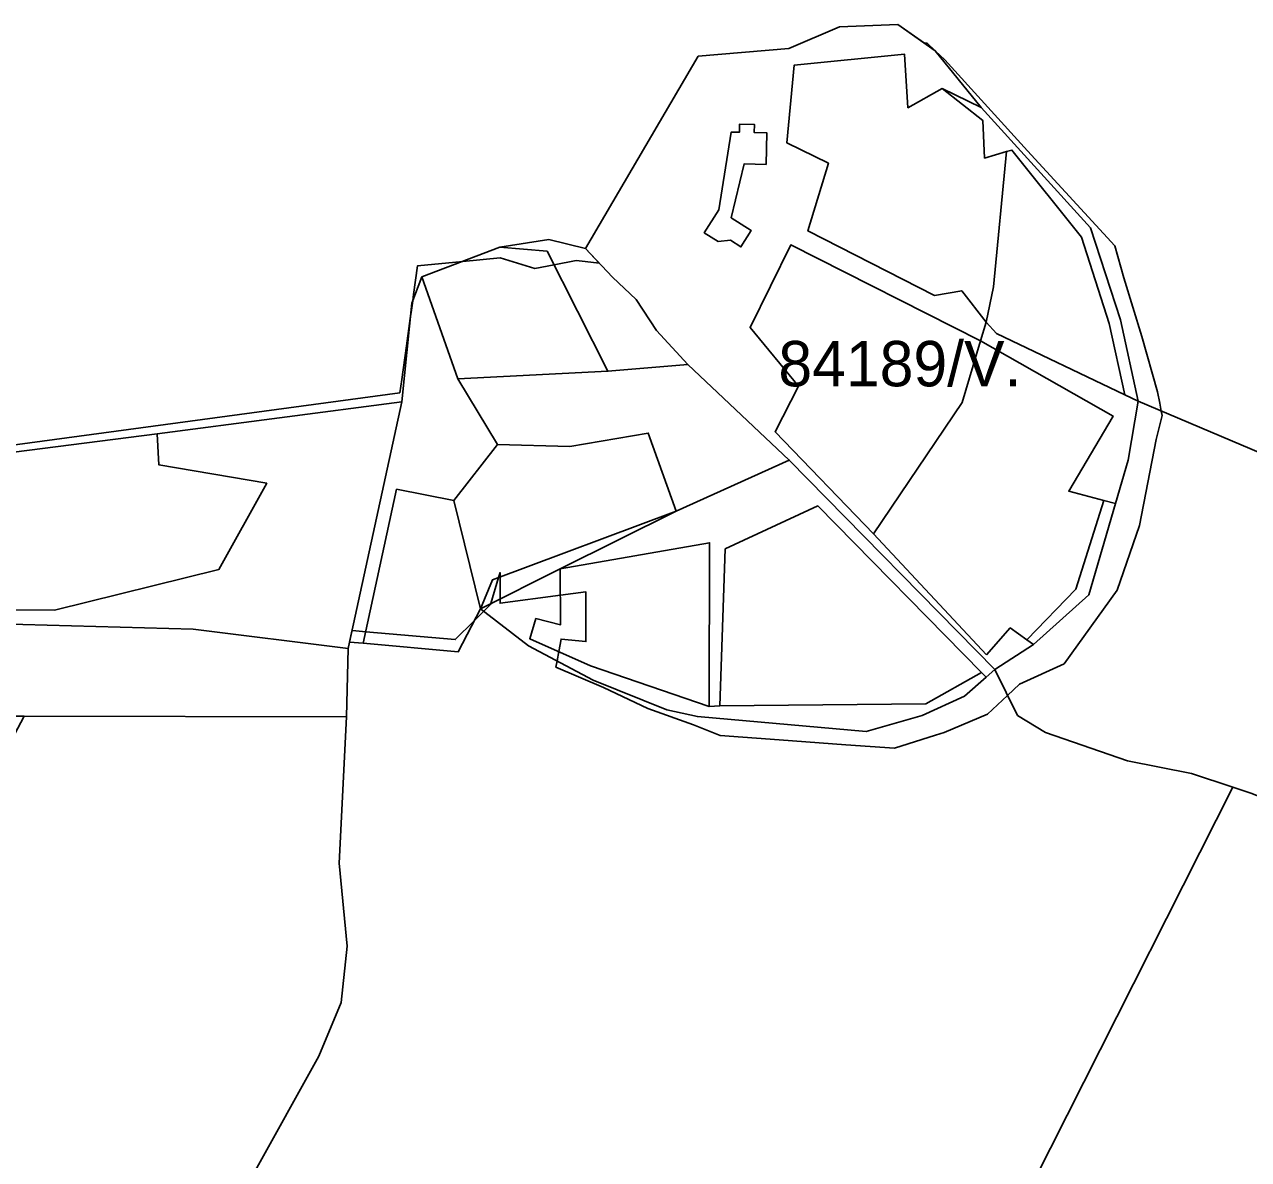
# Model space of a CAD drawing. Extents: x -477304 to -465429, y -1159113 to -1149210.
# Drawn here: x -470157.2 to -469752.7, y -1154735.4 to -1154360.1 of the extents above; entities that cross this region are included whole.
import ezdxf

# ---------------------------------------------------------------- set-up
doc = ezdxf.new("R2010")
doc.units = 0
for name, color, linetype in [('BPEJ_s', 7, 'Continuous'), ('PUPFL_s', 7, 'Continuous'), ('trav_porost_s', 7, 'Continuous')]:
    doc.layers.add(name, color=color, linetype=linetype)

msp = doc.modelspace()

# ---------------------------------------------------------------- linework, layer by layer
at = {"layer": 'BPEJ_s'}
for points in [[(-470175.87, -1154501.25), (-470033.15, -1154481.91), (-470032.45, -1154477.45), (-470030.92, -1154466.32), (-470029.68, -1154457.32), (-470029.31, -1154454.62), (-470028.89, -1154451.52), (-470028.6, -1154449.44), (-470027.32, -1154439.95), (-470012.35, -1154438.46), (-470000, -1154437.23), (-469988.5, -1154440.77), (-469982.2, -1154439.57), (-469974.89, -1154438.18), (-469971.91, -1154438.5), (-469967.27, -1154438.99), (-469971.82, -1154434.19), (-469934.52, -1154370.64), (-469904.55, -1154368.09), (-469887.89, -1154360.92), (-469868.61, -1154360.12), (-469859.8, -1154366.3), (-469858.94, -1154366.32), (-469856.37, -1154368.71), (-469856.24, -1154368.8), (-469856.15, -1154368.91), (-469853, -1154371.83), (-469825.77, -1154401.87), (-469796.92, -1154433.31), (-469793.9, -1154443.9), (-469787.95, -1154463.25), (-469782.76, -1154481.62), (-469782.04, -1154485.36), (-469781.54, -1154487.93), (-469781.25, -1154489.4), (-469783.2, -1154497.39), (-469788.71, -1154525.81), (-469796.06, -1154547.2), (-469813.67, -1154571.52), (-469828.36, -1154578.22), (-469832.35, -1154581.96), (-469838.95, -1154588.16), (-469853.22, -1154594.21), (-469856.18, -1154595.14), (-469869.64, -1154599.4), (-469885.78, -1154598.25), (-469907.78, -1154596.69), (-469927.24, -1154595.18), (-469936.09, -1154591.72), (-469951.22, -1154586.32), (-469965.81, -1154579.3), (-469981.59, -1154572.6), (-469981.2, -1154570.53), (-469980.63, -1154567.47), (-469979.86, -1154563.31), (-469971.65, -1154564.17), (-469971.65, -1154547.75), (-469980.1, -1154548.86), (-470000, -1154551.49), (-470000, -1154550.05), (-470000, -1154545.7), (-470000, -1154542.78), (-470000, -1154541.33), (-470000.49, -1154542.96), (-470003.06, -1154551.58), (-470003.16, -1154551.91), (-470005.41, -1154554.15), (-470008.58, -1154557.3), (-470014.81, -1154563.51), (-470044.43, -1154560.92), (-470048.81, -1154560.53), (-470049.04, -1154560.75), (-470049.82, -1154564.33), (-470050.17, -1154566.45), (-470101.44, -1154560.04), (-470165.86, -1154558.29)], [(-470175.87, -1154501.25), (-470033.15, -1154481.91), (-470032.45, -1154477.45), (-470030.92, -1154466.32), (-470029.68, -1154457.32), (-470029.31, -1154454.62), (-470028.89, -1154451.52), (-470028.6, -1154449.44), (-470027.32, -1154439.95), (-470012.35, -1154438.46), (-470000, -1154437.23), (-469988.5, -1154440.77), (-469982.2, -1154439.57), (-469974.89, -1154438.18), (-469971.91, -1154438.5), (-469967.27, -1154438.99), (-469971.82, -1154434.19), (-469934.52, -1154370.64), (-469904.55, -1154368.09), (-469887.89, -1154360.92), (-469868.61, -1154360.12), (-469859.8, -1154366.3), (-469858.94, -1154366.32), (-469856.37, -1154368.71), (-469856.24, -1154368.8), (-469856.15, -1154368.91), (-469853, -1154371.83), (-469825.77, -1154401.87), (-469796.92, -1154433.31), (-469793.9, -1154443.9), (-469787.95, -1154463.25), (-469782.76, -1154481.62), (-469782.04, -1154485.36), (-469781.54, -1154487.93), (-469781.25, -1154489.4), (-469783.2, -1154497.39), (-469788.71, -1154525.81), (-469796.06, -1154547.2)], [(-469796.06, -1154547.2), (-469813.67, -1154571.52), (-469828.36, -1154578.22), (-469832.35, -1154581.96), (-469838.95, -1154588.16), (-469853.22, -1154594.21), (-469856.18, -1154595.14), (-469869.64, -1154599.4), (-469885.78, -1154598.25), (-469907.78, -1154596.69), (-469927.24, -1154595.18), (-469936.09, -1154591.72), (-469951.22, -1154586.32), (-469965.81, -1154579.3), (-469981.59, -1154572.6), (-469981.2, -1154570.53), (-469980.63, -1154567.47), (-469979.86, -1154563.31), (-469971.65, -1154564.17), (-469971.65, -1154547.75), (-469980.1, -1154548.86), (-470000, -1154551.49), (-470000, -1154550.05), (-470000, -1154545.7), (-470000, -1154542.78), (-470000, -1154541.33), (-470000.49, -1154542.96), (-470003.06, -1154551.58), (-470003.16, -1154551.91), (-470005.41, -1154554.15), (-470008.58, -1154557.3), (-470014.81, -1154563.51), (-470044.43, -1154560.92), (-470048.81, -1154560.53), (-470049.04, -1154560.75), (-470049.82, -1154564.33), (-470050.17, -1154566.45), (-470101.44, -1154560.04), (-470165.86, -1154558.29)]]:
    msp.add_lwpolyline(points, dxfattribs=at)
at = {"layer": 'PUPFL_s'}
for points in [[(-469710.97, -1154517.79), (-469789.17, -1154484.7), (-469795.04, -1154457.73), (-469804.91, -1154427.4), (-469841.05, -1154387.61), (-469856.24, -1154368.8), (-469868.61, -1154360.12), (-469887.89, -1154360.92), (-469904.55, -1154368.09), (-469934.52, -1154370.64), (-469971.82, -1154434.19), (-469983.94, -1154431.24), (-470000.05, -1154433.79), (-470025.86, -1154443.59), (-470029.18, -1154452.29), (-470032.44, -1154484.89), (-470113.33, -1154495.5), (-470179.73, -1154503.98)], [(-469751.63, -1154614.35), (-469757.93, -1154612.25), (-469771.49, -1154607.79), (-469792.65, -1154603.56), (-469819.83, -1154594.17), (-469829.07, -1154588.59), (-469836.58, -1154573.43), (-469823.76, -1154565.08), (-469805.5, -1154548.72), (-469796.66, -1154518.5), (-469792.47, -1154504.17), (-469789.17, -1154484.7), (-469710.97, -1154517.79)], [(-470103.61, -1154780.04), (-470059.94, -1154701.24), (-470052.48, -1154683.49), (-470050.54, -1154664.91), (-470053.23, -1154637.38), (-470050.8, -1154589.01), (-470050.17, -1154566.45), (-470049.82, -1154564.33), (-470045.25, -1154564.71), (-470013.86, -1154567.53), (-470006.51, -1154553.3), (-469990.59, -1154565.51), (-469969.26, -1154576.92), (-469944.95, -1154586.72), (-469934.81, -1154588.94), (-469879.09, -1154593.89), (-469860.5, -1154588.56), (-469846.6, -1154582.2), (-469839.43, -1154575.93), (-469836.58, -1154573.43), (-469829.07, -1154588.59), (-469819.83, -1154594.17), (-469792.65, -1154603.56), (-469771.49, -1154607.79), (-469757.93, -1154612.25), (-469867.39, -1154829.17)], [(-469867.39, -1154829.17), (-469757.93, -1154612.25), (-469751.63, -1154614.35), (-469718.72, -1154627.78), (-469679.66, -1154649.88), (-469661.94, -1154667.27), (-469623.98, -1154715.91), (-469620.9, -1154703.17), (-469607.99, -1154707.81), (-469597.32, -1154718.79), (-469590.96, -1154729.68), (-469588.17, -1154746.58)]]:
    msp.add_lwpolyline(points, dxfattribs=at)
for points in [[(-469839.89, -1154404.27), (-469840.5, -1154391.87), (-469853.88, -1154381.31), (-469841.05, -1154387.61), (-469804.91, -1154427.4), (-469795.04, -1154457.73), (-469789.17, -1154484.7), (-469793.61, -1154482.58), (-469798.77, -1154458.96), (-469807.94, -1154430.39), (-469830.87, -1154401.63), (-469832.67, -1154402.15)], [(-469839.43, -1154458.58), (-469836.97, -1154446.89), (-469832.67, -1154402.15), (-469830.87, -1154401.63), (-469807.94, -1154430.39), (-469798.77, -1154458.96), (-469793.61, -1154482.58), (-469835.97, -1154462.31)], [(-469984.46, -1154435.11), (-469964.38, -1154474.8), (-470014.03, -1154477.3), (-470025.86, -1154443.59), (-470000.05, -1154433.79)], [(-469955.05, -1154451.04), (-469948.36, -1154461.32), (-469937.94, -1154472.55), (-469964.38, -1154474.8), (-469984.46, -1154435.11), (-470000.05, -1154433.79), (-469983.94, -1154431.24), (-469971.82, -1154434.19), (-469962.82, -1154443.69)], [(-470049.82, -1154564.33), (-470032.44, -1154484.89), (-470029.18, -1154452.29), (-470025.86, -1154443.59), (-470014.03, -1154477.3), (-470000.83, -1154498.94), (-470015.28, -1154517.51), (-470034.22, -1154513.79), (-470045.25, -1154564.71)], [(-469835.97, -1154462.31), (-469793.61, -1154482.58), (-469789.17, -1154484.7), (-469792.47, -1154504.17), (-469796.66, -1154518.5), (-469800.48, -1154517.51), (-469812.08, -1154514.45), (-469797.44, -1154489.6), (-469841.32, -1154464.76), (-469839.43, -1154458.58)], [(-469839.27, -1154568.48), (-469876.59, -1154528.5), (-469847.35, -1154485.13), (-469841.32, -1154464.76), (-469797.44, -1154489.6), (-469812.08, -1154514.45), (-469800.48, -1154517.51), (-469809.77, -1154546.79), (-469825.93, -1154563.54), (-469831.44, -1154559.61)], [(-469964.38, -1154474.8), (-469937.94, -1154472.55), (-469904.44, -1154504.12), (-469941.85, -1154521), (-469951.07, -1154495.21), (-469977.01, -1154499.6), (-470000.83, -1154498.94), (-470014.03, -1154477.3)], [(-469977.01, -1154499.6), (-469951.07, -1154495.21), (-469941.85, -1154521), (-470002.55, -1154543.73), (-470006.51, -1154553.3), (-470015.28, -1154517.51), (-470000.83, -1154498.94)], [(-469941.85, -1154521), (-469904.44, -1154504.12), (-469836.58, -1154573.43), (-469839.43, -1154575.93), (-469840.96, -1154574.37), (-469895.03, -1154519.31), (-469925.59, -1154533.5), (-469927.45, -1154585.4), (-469930.89, -1154585.59), (-469930.8, -1154531.47), (-469980.16, -1154540.14)], [(-470013.86, -1154567.53), (-470045.25, -1154564.71), (-470034.22, -1154513.79), (-470015.28, -1154517.51), (-470006.51, -1154553.3)], [(-469925.59, -1154533.5), (-469895.03, -1154519.31), (-469840.96, -1154574.37), (-469859.38, -1154584.74), (-469927.45, -1154585.4)], [(-469805.5, -1154548.72), (-469823.76, -1154565.08), (-469825.93, -1154563.54), (-469809.77, -1154546.79), (-469800.48, -1154517.51), (-469796.66, -1154518.5)], [(-469980.16, -1154540.14), (-470006.51, -1154553.3), (-470002.55, -1154543.73), (-469941.85, -1154521)], [(-469970.12, -1154572.15), (-469990.22, -1154563.2), (-469988.15, -1154556.55), (-469980.04, -1154558.58), (-469980.16, -1154540.14), (-469930.8, -1154531.47), (-469930.89, -1154585.59)], [(-469930.89, -1154585.59), (-469927.45, -1154585.4), (-469859.38, -1154584.74), (-469840.96, -1154574.37), (-469839.43, -1154575.93), (-469846.6, -1154582.2), (-469860.5, -1154588.56), (-469879.09, -1154593.89), (-469934.81, -1154588.94), (-469944.95, -1154586.72), (-469969.26, -1154576.92), (-469990.59, -1154565.51), (-470006.51, -1154553.3), (-469980.16, -1154540.14), (-469980.04, -1154558.58), (-469988.15, -1154556.55), (-469990.22, -1154563.2), (-469970.12, -1154572.15)], [(-470165.86, -1154558.29), (-470101.44, -1154560.04), (-470050.17, -1154566.45), (-470050.8, -1154589.01), (-470157.33, -1154588.81), (-470177.69, -1154588.77)], [(-470103.61, -1154780.04), (-470131.89, -1154825.02), (-470134.67, -1154825), (-470237.4, -1154740.53), (-470157.33, -1154588.81), (-470050.8, -1154589.01), (-470053.23, -1154637.38), (-470050.54, -1154664.91), (-470052.48, -1154683.49), (-470059.94, -1154701.24)]]:
    msp.add_lwpolyline(points, close=True, dxfattribs=at)
at = {"layer": 'trav_porost_s'}
for points in [[(-469839.27, -1154568.48), (-469831.44, -1154559.61), (-469825.93, -1154563.54), (-469823.76, -1154565.08), (-469836.58, -1154573.43), (-469904.44, -1154504.12), (-469937.94, -1154472.55), (-469948.36, -1154461.32), (-469955.05, -1154451.04), (-469962.82, -1154443.69), (-469971.82, -1154434.19), (-469934.52, -1154370.64), (-469904.55, -1154368.09), (-469887.89, -1154360.92), (-469868.61, -1154360.12), (-469856.24, -1154368.8), (-469841.05, -1154387.61), (-469853.88, -1154381.31), (-469865.23, -1154387.68), (-469866.34, -1154369.95), (-469902.79, -1154373.53), (-469905.27, -1154399.23), (-469891.51, -1154406.02), (-469898.32, -1154428.36), (-469856.47, -1154449.77), (-469847.47, -1154448.16), (-469839.43, -1154458.58), (-469841.32, -1154464.76), (-469903.99, -1154432.98), (-469917.38, -1154460.28), (-469901.38, -1154479.75), (-469909.13, -1154494.79), (-469876.59, -1154528.5)], [(-469847.47, -1154448.16), (-469856.47, -1154449.77), (-469898.32, -1154428.36), (-469891.51, -1154406.02), (-469905.27, -1154399.23), (-469902.79, -1154373.53), (-469866.34, -1154369.95), (-469865.23, -1154387.68), (-469853.88, -1154381.31), (-469840.5, -1154391.87), (-469839.89, -1154404.27), (-469832.67, -1154402.15), (-469836.97, -1154446.89), (-469839.43, -1154458.58)], [(-469912.09, -1154406.45), (-469911.87, -1154395.95), (-469916.02, -1154395.84), (-469915.95, -1154393.17), (-469920.85, -1154393.04), (-469920.88, -1154395.7), (-469921.54, -1154395.69), (-469923.65, -1154395.7), (-469927.7, -1154421.41), (-469932.55, -1154428.99), (-469927.99, -1154431.9), (-469923.83, -1154431.48), (-469920.45, -1154433.65), (-469917, -1154428.25), (-469923.64, -1154424), (-469919.41, -1154406.21)], [(-469909.13, -1154494.79), (-469901.38, -1154479.75), (-469917.38, -1154460.28), (-469903.99, -1154432.98), (-469841.32, -1154464.76), (-469847.35, -1154485.13), (-469876.59, -1154528.5)], [(-470165.86, -1154558.29), (-470189.36, -1154558.36), (-470188.56, -1154553.7), (-470147.29, -1154553.79), (-470092.91, -1154540.31), (-470077.15, -1154511.83), (-470112.8, -1154505.7), (-470113.33, -1154495.5), (-470032.44, -1154484.89), (-470049.82, -1154564.33), (-470050.17, -1154566.45), (-470101.44, -1154560.04)], [(-470092.91, -1154540.31), (-470147.29, -1154553.79), (-470188.56, -1154553.7), (-470179.73, -1154503.98), (-470113.33, -1154495.5), (-470112.8, -1154505.7), (-470077.15, -1154511.83)]]:
    msp.add_lwpolyline(points, close=True, dxfattribs=at)

# ---------------------------------------------------------------- texts
at = {"layer": 'BPEJ_s'}
msp.add_text('84189/V.', height=15, dxfattribs=at).set_placement((-469908.05, -1154479.76))

doc.saveas('drawing.dxf')
